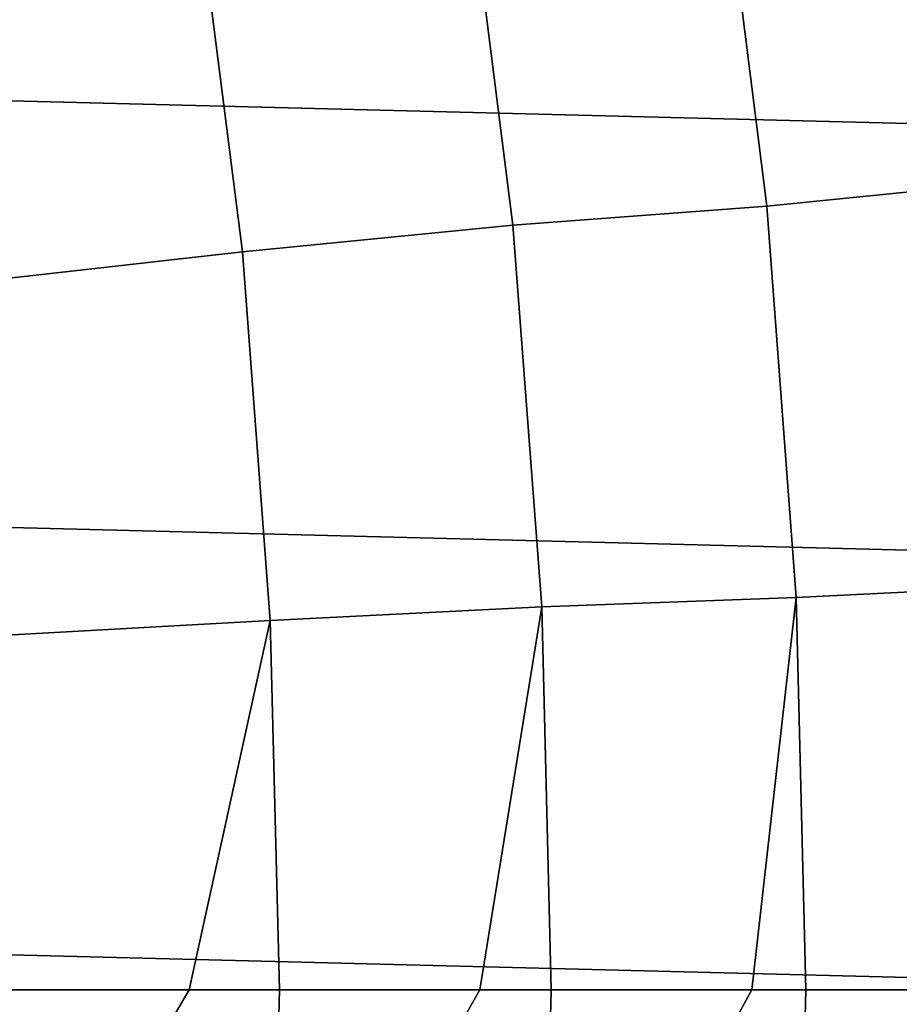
# Model space of a CAD drawing. Header units: metres. Extents: x -248 to 28, y -28 to 28.
# Tile 459 of 507: x 22.19 to 24.95, y -0.05 to 3.04. Entities that reach past the tile are written whole.
import ezdxf

# ---------------------------------------------------------------- set-up
doc = ezdxf.new("R2010")
doc.units = ezdxf.units.M
doc.layers.add('solid_10_061_053_XXX', color=7, linetype='CONTINUOUS')

msp = doc.modelspace()

# ---------------------------------------------------------------- linework, layer by layer
at = {"layer": 'solid_10_061_053_XXX'}
for points in [[(-25.957809, 5.333074, -9.8), (26.194746, 4.010602, -9.8), (26.364351, 2.677873, -9.8), (-26.194759, 4.010514, -9.8)], [(-26.194759, 4.010514, -9.8), (26.364351, 2.677873, -9.8), (26.466129, 1.339522, -9.8), (-26.364359, 2.677795, -9.8)], [(25.268053, 2.52845, 137.162735), (25.110611, 3.784816, 137.162735), (24.377188, 3.67427, 138.351929), (24.530031, 2.4546, 138.351929)], [(24.530031, 2.4546, 138.351929), (24.377188, 3.67427, 138.351929), (23.584133, 3.585855, 139.504547), (23.734589, 2.395621, 139.504547)], [(23.734589, 2.395621, 139.504547), (23.584133, 3.585855, 139.504547), (22.742258, 3.460203, 140.617996), (22.887539, 2.311682, 140.617996)], [(22.742258, 3.460203, 140.617996), (21.851683, 3.309397, 141.689758), (21.99, 2.21089, 141.689758), (22.887539, 2.311682, 140.617996)], [(-26.364359, 2.677795, -9.8), (26.466129, 1.339522, -9.8), (26.5, 0, -9.8), (-26.466131, 1.339472, -9.8)], [(25.362677, 1.265799, 137.162735), (25.268053, 2.52845, 137.162735), (24.530031, 2.4546, 138.351929), (24.621891, 1.228827, 138.351929)], [(24.621891, 1.228827, 138.351929), (24.530031, 2.4546, 138.351929), (23.734589, 2.395621, 139.504547), (23.825014, 1.199327, 139.504547)], [(23.825014, 1.199327, 139.504547), (23.734589, 2.395621, 139.504547), (22.887539, 2.311682, 140.617996), (22.974854, 1.157307, 140.617996)], [(22.887539, 2.311682, 140.617996), (21.99, 2.21089, 141.689758), (22.07313, 1.106834, 141.689758), (22.974854, 1.157307, 140.617996)], [(26.466131, -1.339472, -9.8), (-26.5, 0, -9.8), (-26.466131, 1.339472, -9.8), (26.5, 0, -9.8)], [(25.273804, 0, 137.364624), (25.362677, 1.265799, 137.162735), (24.621891, 1.228827, 138.351929), (24.652534, 0, 138.351929)], [(24.483166, 0, 138.60675), (24.621891, 1.228827, 138.351929), (23.825014, 1.199327, 139.504547), (23.855183, 0, 139.504547)], [(24.483166, 0, 138.60675), (24.652534, 0, 138.351929), (24.621891, 1.228827, 138.351929)], [(23.631536, 0, 139.807877), (23.825014, 1.199327, 139.504547), (22.974854, 1.157307, 140.617996), (23.003984, 0, 140.617996)], [(23.631536, 0, 139.807877), (23.855183, 0, 139.504547), (23.825014, 1.199327, 139.504547)], [(22.721033, 0, 140.965012), (22.974854, 1.157307, 140.617996), (22.07313, 1.106834, 141.689758), (22.100863, 0, 141.689758)], [(22.721033, 0, 140.965012), (23.003984, 0, 140.617996), (22.974854, 1.157307, 140.617996)], [(26.364359, -2.677795, -9.8), (-26.466129, -1.339522, -9.8), (-26.5, 0, -9.8), (26.466131, -1.339472, -9.8)], [(22.07313, -1.106834, 141.689758), (22.721033, 0, 140.965012), (22.100863, 0, 141.689758)], [(22.974854, -1.157306, 140.617996), (23.003984, 0, 140.617996), (22.721033, 0, 140.965012), (22.07313, -1.106834, 141.689758)], [(22.974854, -1.157306, 140.617996), (23.631536, 0, 139.807877), (23.003984, 0, 140.617996)], [(23.825014, -1.199327, 139.504547), (23.855183, 0, 139.504547), (23.631536, 0, 139.807877), (22.974854, -1.157306, 140.617996)], [(23.825014, -1.199327, 139.504547), (24.483166, 0, 138.60675), (23.855183, 0, 139.504547)], [(24.621891, -1.228827, 138.351929), (24.652534, 0, 138.351929), (24.483166, 0, 138.60675), (23.825014, -1.199327, 139.504547)], [(24.621891, -1.228827, 138.351929), (25.273804, 0, 137.364624), (24.652534, 0, 138.351929)], [(25.362677, -1.265799, 137.162735), (25.394243, 0, 137.162735), (25.273804, 0, 137.364624), (24.621891, -1.228827, 138.351929)]]:
    msp.add_3dface(points, dxfattribs=at)

doc.saveas('drawing.dxf')
